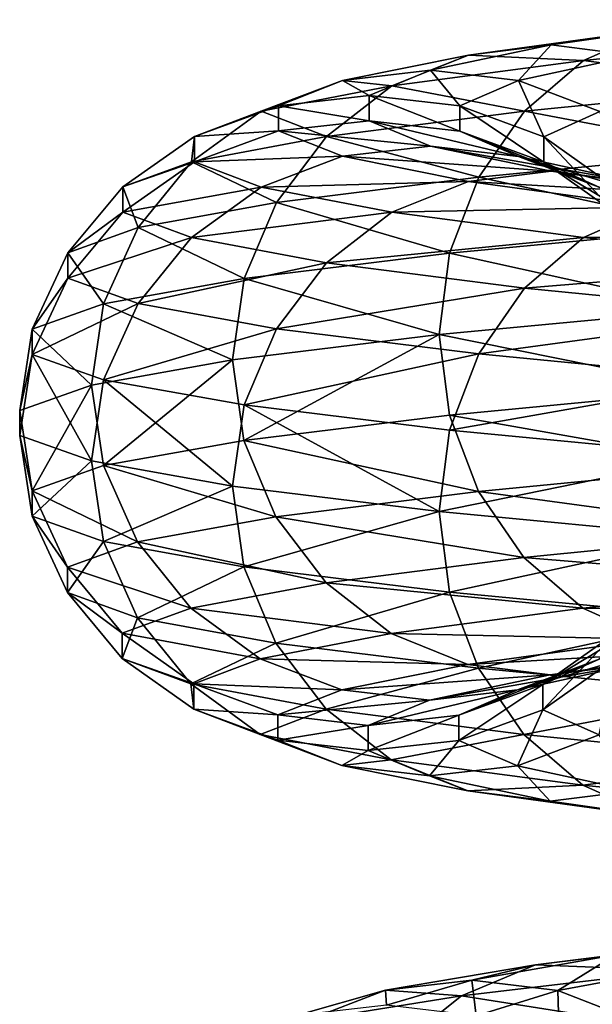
# Model space of a CAD drawing. Header units: metres. Extents: x -109 to 109, y -917 to 389.
# Tile 451 of 656: x -18.93 to -14.43, y -426.08 to -418.34. Entities that reach past the tile are written whole.
import ezdxf

# ---------------------------------------------------------------- set-up
doc = ezdxf.new("R2010")
doc.units = ezdxf.units.M
doc.layers.add('solid_24503124_XXX_01_SW0001', color=7, linetype='CONTINUOUS')

msp = doc.modelspace()

# ---------------------------------------------------------------- linework, layer by layer
at = {"layer": 'solid_24503124_XXX_01_SW0001'}
for points in [[(-13.369651, -418.344238, 9.228438), (-14.756895, -418.542664, 6.795216), (-13.957311, -418.424225, 9.634072)], [(-14.108495, -418.624268, 6.496643), (-14.756895, -418.542664, 6.795216), (-13.369651, -418.344238, 9.228438)], [(-13.957311, -418.424225, 9.634072), (-15.405531, -418.62265, 7.093898), (-14.502623, -418.665802, 10.010475)], [(-14.756895, -418.542664, 6.795216), (-15.405531, -418.62265, 7.093898), (-13.957311, -418.424225, 9.634072)], [(-13.957311, -418.424225, 9.634072), (-14.502623, -418.665802, 10.010475), (-12.56851, -418.467377, 12.353438)], [(-12.56851, -418.467377, 12.353438), (-14.502623, -418.665802, 10.010475), (-12.97056, -418.863861, 12.748609)], [(-14.756895, -418.542664, 6.795216), (-15.704, -418.741089, 4.159595), (-15.405531, -418.62265, 7.093898)], [(-15.013984, -418.822693, 3.976827), (-15.704, -418.741089, 4.159595), (-14.756895, -418.542664, 6.795216)], [(-14.108495, -418.624268, 6.496643), (-15.013984, -418.822693, 3.976827), (-14.756895, -418.542664, 6.795216)], [(-15.405531, -418.62265, 7.093898), (-16.394264, -418.821075, 4.342429), (-16.007425, -418.864227, 7.371057)], [(-15.704, -418.741089, 4.159595), (-16.394264, -418.821075, 4.342429), (-15.405531, -418.62265, 7.093898)], [(-15.405531, -418.62265, 7.093898), (-16.007425, -418.864227, 7.371057), (-14.502623, -418.665802, 10.010475)], [(-14.374208, -419.065887, 3.807367), (-15.013984, -418.822693, 3.976827), (-14.108495, -418.624268, 6.496643)], [(-14.502623, -418.665802, 10.010475), (-16.007425, -418.864227, 7.371057), (-14.966543, -419.062286, 10.330698)], [(-14.502623, -418.665802, 10.010475), (-14.966543, -419.062286, 10.330698), (-12.97056, -418.863861, 12.748609)], [(-15.704, -418.741089, 4.159595), (-16.185442, -418.939514, 1.400278), (-16.394264, -418.821075, 4.342429)], [(-15.474272, -419.021118, 1.338752), (-16.185442, -418.939514, 1.400278), (-15.704, -418.741089, 4.159595)], [(-15.013984, -418.822693, 3.976827), (-15.474272, -419.021118, 1.338752), (-15.704, -418.741089, 4.159595)], [(-16.394264, -418.821075, 4.342429), (-17.034788, -419.062653, 4.512087), (-16.007425, -418.864227, 7.371057)], [(-16.394264, -418.821075, 4.342429), (-16.896868, -419.019501, 1.461827), (-17.034788, -419.062653, 4.512087)], [(-16.007425, -418.864227, 7.371057), (-17.034788, -419.062653, 4.512087), (-16.519482, -419.260712, 7.606848)], [(-16.185442, -418.939514, 1.400278), (-16.896868, -419.019501, 1.461827), (-16.394264, -418.821075, 4.342429)], [(-16.007425, -418.864227, 7.371057), (-16.519482, -419.260712, 7.606848), (-14.966543, -419.062286, 10.330698)], [(-14.814883, -419.264313, 1.281705), (-15.474272, -419.021118, 1.338752), (-15.013984, -418.822693, 3.976827)], [(-14.374208, -419.065887, 3.807367), (-14.814883, -419.264313, 1.281705), (-15.013984, -418.822693, 3.976827)], [(-12.97056, -418.863861, 12.748609), (-14.966543, -419.062286, 10.330698), (-13.28053, -419.381622, 13.053274)], [(-16.185442, -418.939514, 1.400278), (-16.185442, -419.137939, -1.400278), (-16.896868, -419.019501, 1.461827)], [(-15.474272, -419.219543, -1.338752), (-16.185442, -419.137939, -1.400278), (-16.185442, -418.939514, 1.400278)], [(-15.474272, -419.021118, 1.338752), (-15.474272, -419.219543, -1.338752), (-16.185442, -418.939514, 1.400278)], [(-16.896868, -419.019501, 1.461827), (-17.55703, -419.261078, 1.518941), (-17.034788, -419.062653, 4.512087)], [(-16.896868, -419.019501, 1.461827), (-16.896868, -419.217926, -1.461827), (-17.55703, -419.261078, 1.518941)], [(-16.185442, -419.137939, -1.400278), (-16.896868, -419.217926, -1.461827), (-16.896868, -419.019501, 1.461827)], [(-14.814883, -419.462738, -1.281705), (-15.474272, -419.219543, -1.338752), (-15.474272, -419.021118, 1.338752)], [(-14.814883, -419.264313, 1.281705), (-14.814883, -419.462738, -1.281705), (-15.474272, -419.021118, 1.338752)], [(-17.034788, -419.062653, 4.512087), (-17.57971, -419.459137, 4.656424), (-16.519482, -419.260712, 7.606848)], [(-17.034788, -419.062653, 4.512087), (-17.55703, -419.261078, 1.518941), (-17.57971, -419.459137, 4.656424)], [(-14.966543, -419.062286, 10.330698), (-16.519482, -419.260712, 7.606848), (-15.324212, -419.580048, 10.57758)], [(-14.966543, -419.062286, 10.330698), (-15.324212, -419.580048, 10.57758), (-13.28053, -419.381622, 13.053274)], [(-14.254414, -419.662201, 1.233216), (-14.814883, -419.264313, 1.281705), (-14.374208, -419.065887, 3.807367)], [(-16.185442, -419.137939, -1.400278), (-15.704, -419.336395, -4.159595), (-16.896868, -419.217926, -1.461827)], [(-15.013984, -419.417999, -3.976827), (-15.704, -419.336395, -4.159595), (-16.185442, -419.137939, -1.400278)], [(-15.474272, -419.219543, -1.338752), (-15.013984, -419.417999, -3.976827), (-16.185442, -419.137939, -1.400278)], [(-17.55703, -419.261078, 1.518941), (-18.118656, -419.657562, 1.56753), (-17.57971, -419.459137, 4.656424)], [(-17.55703, -419.261078, 1.518941), (-17.55703, -419.459534, -1.518941), (-18.118656, -419.657562, 1.56753)], [(-16.519482, -419.260712, 7.606848), (-17.57971, -419.459137, 4.656424), (-16.914263, -419.778473, 7.788636)], [(-16.896868, -419.217926, -1.461827), (-17.55703, -419.459534, -1.518941), (-17.55703, -419.261078, 1.518941)], [(-16.896868, -419.217926, -1.461827), (-16.394264, -419.416382, -4.342429), (-17.55703, -419.459534, -1.518941)], [(-16.519482, -419.260712, 7.606848), (-16.914263, -419.778473, 7.788636), (-15.324212, -419.580048, 10.57758)], [(-15.704, -419.336395, -4.159595), (-16.394264, -419.416382, -4.342429), (-16.896868, -419.217926, -1.461827)], [(-14.374208, -419.661194, -3.807367), (-15.013984, -419.417999, -3.976827), (-15.474272, -419.219543, -1.338752)], [(-14.814883, -419.462738, -1.281705), (-14.374208, -419.661194, -3.807367), (-15.474272, -419.219543, -1.338752)], [(-15.704, -419.336395, -4.159595), (-14.756895, -419.534821, -6.795216), (-16.394264, -419.416382, -4.342429)], [(-14.108495, -419.616425, -6.496643), (-14.756895, -419.534821, -6.795216), (-15.704, -419.336395, -4.159595)], [(-15.013984, -419.417999, -3.976827), (-14.108495, -419.616425, -6.496643), (-15.704, -419.336395, -4.159595)], [(-14.254414, -419.860657, -1.233216), (-14.814883, -419.462738, -1.281705), (-14.814883, -419.264313, 1.281705)], [(-14.254414, -419.662201, 1.233216), (-14.254414, -419.860657, -1.233216), (-14.814883, -419.264313, 1.281705)], [(-13.28053, -419.381622, 13.053274), (-15.324212, -419.580048, 10.57758), (-13.479978, -419.980225, 13.249309)], [(-17.57971, -419.459137, 4.656424), (-18.118656, -419.657562, 1.56753), (-17.999828, -419.976898, 4.767702)], [(-17.55703, -419.459534, -1.518941), (-18.118656, -419.856018, -1.56753), (-18.118656, -419.657562, 1.56753)], [(-17.55703, -419.459534, -1.518941), (-17.034788, -419.657959, -4.512087), (-18.118656, -419.856018, -1.56753)], [(-17.57971, -419.459137, 4.656424), (-17.999828, -419.976898, 4.767702), (-16.914263, -419.778473, 7.788636)], [(-16.394264, -419.416382, -4.342429), (-17.034788, -419.657959, -4.512087), (-17.55703, -419.459534, -1.518941)], [(-16.394264, -419.416382, -4.342429), (-15.405531, -419.614807, -7.093898), (-17.034788, -419.657959, -4.512087)], [(-14.756895, -419.534821, -6.795216), (-15.405531, -419.614807, -7.093898), (-16.394264, -419.416382, -4.342429)], [(-13.507304, -419.859619, -6.219808), (-14.108495, -419.616425, -6.496643), (-15.013984, -419.417999, -3.976827)], [(-14.374208, -419.661194, -3.807367), (-13.507304, -419.859619, -6.219808), (-15.013984, -419.417999, -3.976827)], [(-13.830411, -420.059082, -3.663328), (-14.374208, -419.661194, -3.807367), (-14.814883, -419.462738, -1.281705)], [(-14.254414, -419.860657, -1.233216), (-13.830411, -420.059082, -3.663328), (-14.814883, -419.462738, -1.281705)], [(-14.756895, -419.534821, -6.795216), (-13.369651, -419.733246, -9.228438), (-15.405531, -419.614807, -7.093898)], [(-12.782204, -419.81485, -8.822951), (-13.369651, -419.733246, -9.228438), (-14.756895, -419.534821, -6.795216)], [(-14.108495, -419.616425, -6.496643), (-12.782204, -419.81485, -8.822951), (-14.756895, -419.534821, -6.795216)], [(-15.405531, -419.614807, -7.093898), (-16.007425, -419.856384, -7.371057), (-17.034788, -419.657959, -4.512087)], [(-15.324212, -419.580048, 10.57758), (-16.914263, -419.778473, 7.788636), (-15.554352, -420.17865, 10.736434)], [(-15.405531, -419.614807, -7.093898), (-13.957311, -419.813232, -9.634072), (-16.007425, -419.856384, -7.371057)], [(-15.324212, -419.580048, 10.57758), (-15.554352, -420.17865, 10.736434), (-13.479978, -419.980225, 13.249309)], [(-13.369651, -419.733246, -9.228438), (-13.957311, -419.813232, -9.634072), (-15.405531, -419.614807, -7.093898)], [(-18.118656, -419.657562, 1.56753), (-18.551655, -420.175323, 1.60499), (-17.999828, -419.976898, 4.767702)], [(-18.118656, -419.657562, 1.56753), (-18.118656, -419.856018, -1.56753), (-18.551655, -420.175323, 1.60499)], [(-17.034788, -419.657959, -4.512087), (-17.57971, -420.054443, -4.656424), (-18.118656, -419.856018, -1.56753)], [(-17.034788, -419.657959, -4.512087), (-16.007425, -419.856384, -7.371057), (-17.57971, -420.054443, -4.656424)], [(-16.914263, -419.778473, 7.788636), (-17.999828, -419.976898, 4.767702), (-17.168282, -420.377075, 7.905605)], [(-16.914263, -419.778473, 7.788636), (-17.168282, -420.377075, 7.905605), (-15.554352, -420.17865, 10.736434)], [(-18.118656, -419.856018, -1.56753), (-18.551655, -420.373779, -1.60499), (-18.551655, -420.175323, 1.60499)], [(-18.118656, -419.856018, -1.56753), (-17.57971, -420.054443, -4.656424), (-18.551655, -420.373779, -1.60499)], [(-16.007425, -419.856384, -7.371057), (-16.519482, -420.252869, -7.606848), (-17.57971, -420.054443, -4.656424)], [(-16.007425, -419.856384, -7.371057), (-14.502623, -420.05481, -10.010475), (-16.519482, -420.252869, -7.606848)], [(-13.957311, -419.813232, -9.634072), (-14.502623, -420.05481, -10.010475), (-16.007425, -419.856384, -7.371057)], [(-13.957311, -419.813232, -9.634072), (-12.095922, -420.011658, -11.888938), (-14.502623, -420.05481, -10.010475)], [(-17.999828, -419.976898, 4.767702), (-18.551655, -420.175323, 1.60499), (-18.270149, -420.5755, 4.839303)], [(-17.999828, -419.976898, 4.767702), (-18.270149, -420.5755, 4.839303), (-17.168282, -420.377075, 7.905605)], [(-13.479978, -419.980225, 13.249309), (-15.554352, -420.17865, 10.736434), (-13.550287, -420.61853, 13.31876)], [(-12.095922, -420.011658, -11.888938), (-12.56851, -420.253235, -12.353438), (-14.502623, -420.05481, -10.010475)], [(-17.57971, -420.054443, -4.656424), (-17.999828, -420.572205, -4.767702), (-18.551655, -420.373779, -1.60499)], [(-17.57971, -420.054443, -4.656424), (-16.519482, -420.252869, -7.606848), (-17.999828, -420.572205, -4.767702)], [(-14.502623, -420.05481, -10.010475), (-14.966543, -420.451294, -10.330698), (-16.519482, -420.252869, -7.606848)], [(-14.502623, -420.05481, -10.010475), (-12.56851, -420.253235, -12.353438), (-14.966543, -420.451294, -10.330698)], [(-18.551655, -420.175323, 1.60499), (-18.830263, -420.773926, 1.629094), (-18.270149, -420.5755, 4.839303)], [(-18.551655, -420.175323, 1.60499), (-18.551655, -420.373779, -1.60499), (-18.830263, -420.773926, 1.629094)], [(-15.554352, -420.17865, 10.736434), (-17.168282, -420.377075, 7.905605), (-15.637099, -420.817139, 10.790515)], [(-15.554352, -420.17865, 10.736434), (-15.637099, -420.817139, 10.790515), (-13.550287, -420.61853, 13.31876)], [(-16.519482, -420.252869, -7.606848), (-16.914263, -420.77063, -7.788636), (-17.999828, -420.572205, -4.767702)], [(-16.519482, -420.252869, -7.606848), (-14.966543, -420.451294, -10.330698), (-16.914263, -420.77063, -7.788636)], [(-12.56851, -420.253235, -12.353438), (-12.97056, -420.649719, -12.748609), (-14.966543, -420.451294, -10.330698)], [(-18.551655, -420.373779, -1.60499), (-18.830263, -420.972382, -1.629094), (-18.830263, -420.773926, 1.629094)], [(-18.551655, -420.373779, -1.60499), (-17.999828, -420.572205, -4.767702), (-18.830263, -420.972382, -1.629094)], [(-17.168282, -420.377075, 7.905605), (-18.270149, -420.5755, 4.839303), (-17.259705, -421.015656, 7.943351)], [(-17.168282, -420.377075, 7.905605), (-17.259705, -421.015656, 7.943351), (-15.637099, -420.817139, 10.790515)], [(-14.966543, -420.451294, -10.330698), (-15.324212, -420.969055, -10.57758), (-16.914263, -420.77063, -7.788636)], [(-14.966543, -420.451294, -10.330698), (-12.97056, -420.649719, -12.748609), (-15.324212, -420.969055, -10.57758)], [(-17.999828, -420.572205, -4.767702), (-18.270149, -421.170807, -4.839303), (-18.830263, -420.972382, -1.629094)], [(-18.270149, -420.5755, 4.839303), (-18.830263, -420.773926, 1.629094), (-18.36595, -421.213928, 4.863583)], [(-18.270149, -420.5755, 4.839303), (-18.36595, -421.213928, 4.863583), (-17.259705, -421.015656, 7.943351)], [(-17.999828, -420.572205, -4.767702), (-16.914263, -420.77063, -7.788636), (-18.270149, -421.170807, -4.839303)], [(-13.550287, -420.61853, 13.31876), (-15.637099, -420.817139, 10.790515), (-13.48135, -421.250671, 13.250658)], [(-12.97056, -420.649719, -12.748609), (-13.28053, -421.16748, -13.053274), (-15.324212, -420.969055, -10.57758)], [(-18.830263, -420.773926, 1.629094), (-18.929295, -421.412689, 1.630991), (-18.36595, -421.213928, 4.863583)], [(-18.830263, -420.773926, 1.629094), (-18.830263, -420.972382, -1.629094), (-18.929295, -421.412689, 1.630991)], [(-16.914263, -420.77063, -7.788636), (-17.168282, -421.369232, -7.905605), (-18.270149, -421.170807, -4.839303)], [(-16.914263, -420.77063, -7.788636), (-15.324212, -420.969055, -10.57758), (-17.168282, -421.369232, -7.905605)], [(-15.637099, -420.817139, 10.790515), (-17.259705, -421.015656, 7.943351), (-17.170031, -421.647522, 7.90641)], [(-15.637099, -420.817139, 10.790515), (-17.170031, -421.647522, 7.90641), (-15.555935, -421.449097, 10.737528)], [(-15.637099, -420.817139, 10.790515), (-15.555935, -421.449097, 10.737528), (-13.48135, -421.250671, 13.250658)], [(-18.830263, -420.972382, -1.629094), (-18.36595, -421.809082, -4.863583), (-18.929295, -421.610321, -1.630991)], [(-18.830263, -420.972382, -1.629094), (-18.929295, -421.610321, -1.630991), (-18.929295, -421.412689, 1.630991)], [(-18.830263, -420.972382, -1.629094), (-18.270149, -421.170807, -4.839303), (-18.36595, -421.809082, -4.863583)], [(-17.259705, -421.015656, 7.943351), (-18.36595, -421.213928, 4.863583), (-18.272011, -421.845947, 4.839797)], [(-17.259705, -421.015656, 7.943351), (-18.272011, -421.845947, 4.839797), (-17.170031, -421.647522, 7.90641)], [(-15.324212, -420.969055, -10.57758), (-15.554352, -421.567657, -10.736434), (-17.168282, -421.369232, -7.905605)], [(-15.324212, -420.969055, -10.57758), (-13.28053, -421.16748, -13.053274), (-15.554352, -421.567657, -10.736434)], [(-18.270149, -421.170807, -4.839303), (-17.259705, -422.007355, -7.943351), (-18.36595, -421.809082, -4.863583)], [(-18.270149, -421.170807, -4.839303), (-17.168282, -421.369232, -7.905605), (-17.259705, -422.007355, -7.943351)], [(-13.28053, -421.16748, -13.053274), (-13.479978, -421.766083, -13.249309), (-15.554352, -421.567657, -10.736434)], [(-18.36595, -421.213928, 4.863583), (-18.929295, -421.412689, 1.630991), (-18.83218, -422.044373, 1.62926)], [(-18.36595, -421.213928, 4.863583), (-18.83218, -422.044373, 1.62926), (-18.272011, -421.845947, 4.839797)], [(-13.48135, -421.250671, 13.250658), (-15.555935, -421.449097, 10.737528), (-13.2831, -421.849854, 13.0558)], [(-18.929295, -421.412689, 1.630991), (-18.929295, -421.610321, -1.630991), (-18.83218, -422.044373, 1.62926)], [(-17.168282, -421.369232, -7.905605), (-15.637099, -422.205872, -10.790515), (-17.259705, -422.007355, -7.943351)], [(-17.168282, -421.369232, -7.905605), (-15.554352, -421.567657, -10.736434), (-15.637099, -422.205872, -10.790515)], [(-15.555935, -421.449097, 10.737528), (-17.170031, -421.647522, 7.90641), (-15.327178, -422.048279, 10.579627)], [(-15.555935, -421.449097, 10.737528), (-15.327178, -422.048279, 10.579627), (-13.2831, -421.849854, 13.0558)], [(-15.554352, -421.567657, -10.736434), (-13.479978, -421.766083, -13.249309), (-15.637099, -422.205872, -10.790515)], [(-18.929295, -421.610321, -1.630991), (-18.83218, -422.242828, -1.62926), (-18.83218, -422.044373, 1.62926)], [(-18.929295, -421.610321, -1.630991), (-18.36595, -421.809082, -4.863583), (-18.83218, -422.242828, -1.62926)], [(-17.170031, -421.647522, 7.90641), (-18.272011, -421.845947, 4.839797), (-16.917536, -422.246735, 7.790143)], [(-17.170031, -421.647522, 7.90641), (-16.917536, -422.246735, 7.790143), (-15.327178, -422.048279, 10.579627)], [(-18.36595, -421.809082, -4.863583), (-18.272011, -422.441254, -4.839797), (-18.83218, -422.242828, -1.62926)], [(-18.36595, -421.809082, -4.863583), (-17.259705, -422.007355, -7.943351), (-18.272011, -422.441254, -4.839797)], [(-13.479978, -421.766083, -13.249309), (-13.550287, -422.404449, -13.31876), (-15.637099, -422.205872, -10.790515)], [(-18.272011, -421.845947, 4.839797), (-18.83218, -422.044373, 1.62926), (-18.003311, -422.44516, 4.768625)], [(-18.272011, -421.845947, 4.839797), (-18.003311, -422.44516, 4.768625), (-16.917536, -422.246735, 7.790143)], [(-13.2831, -421.849854, 13.0558), (-15.327178, -422.048279, 10.579627), (-12.974143, -422.368622, 12.752131)], [(-18.83218, -422.044373, 1.62926), (-18.555244, -422.643585, 1.605301), (-18.003311, -422.44516, 4.768625)], [(-18.83218, -422.044373, 1.62926), (-18.83218, -422.242828, -1.62926), (-18.555244, -422.643585, 1.605301)], [(-17.259705, -422.007355, -7.943351), (-17.170031, -422.639679, -7.90641), (-18.272011, -422.441254, -4.839797)], [(-17.259705, -422.007355, -7.943351), (-15.637099, -422.205872, -10.790515), (-17.170031, -422.639679, -7.90641)], [(-15.327178, -422.048279, 10.579627), (-16.917536, -422.246735, 7.790143), (-14.970676, -422.567047, 10.333551)], [(-15.327178, -422.048279, 10.579627), (-14.970676, -422.567047, 10.333551), (-12.974143, -422.368622, 12.752131)], [(-18.83218, -422.242828, -1.62926), (-18.555244, -422.84201, -1.605301), (-18.555244, -422.643585, 1.605301)], [(-18.83218, -422.242828, -1.62926), (-18.272011, -422.441254, -4.839797), (-18.555244, -422.84201, -1.605301)], [(-16.917536, -422.246735, 7.790143), (-18.003311, -422.44516, 4.768625), (-16.524044, -422.765503, 7.608949)], [(-15.637099, -422.205872, -10.790515), (-15.555935, -422.838104, -10.737528), (-17.170031, -422.639679, -7.90641)], [(-16.917536, -422.246735, 7.790143), (-16.524044, -422.765503, 7.608949), (-14.970676, -422.567047, 10.333551)], [(-15.637099, -422.205872, -10.790515), (-13.550287, -422.404449, -13.31876), (-15.555935, -422.838104, -10.737528)], [(-13.550287, -422.404449, -13.31876), (-13.48135, -423.03653, -13.250658), (-15.555935, -422.838104, -10.737528)], [(-12.974143, -422.368622, 12.752131), (-14.970676, -422.567047, 10.333551), (-12.572922, -422.766541, 12.357775)], [(-18.272011, -422.441254, -4.839797), (-18.003311, -423.040436, -4.768625), (-18.555244, -422.84201, -1.605301)], [(-18.003311, -422.44516, 4.768625), (-18.555244, -422.643585, 1.605301), (-17.584566, -422.963928, 4.65771)], [(-18.272011, -422.441254, -4.839797), (-17.170031, -422.639679, -7.90641), (-18.003311, -423.040436, -4.768625)], [(-18.003311, -422.44516, 4.768625), (-17.584566, -422.963928, 4.65771), (-16.524044, -422.765503, 7.608949)], [(-14.970676, -422.567047, 10.333551), (-16.524044, -422.765503, 7.608949), (-14.507713, -422.964966, 10.013989)], [(-14.970676, -422.567047, 10.333551), (-14.507713, -422.964966, 10.013989), (-12.572922, -422.766541, 12.357775)], [(-18.555244, -422.643585, 1.605301), (-18.123661, -423.162354, 1.567963), (-17.584566, -422.963928, 4.65771)], [(-18.555244, -422.643585, 1.605301), (-18.555244, -422.84201, -1.605301), (-18.123661, -423.162354, 1.567963)], [(-17.170031, -422.639679, -7.90641), (-16.917536, -423.238892, -7.790143), (-18.003311, -423.040436, -4.768625)], [(-17.170031, -422.639679, -7.90641), (-15.555935, -422.838104, -10.737528), (-16.917536, -423.238892, -7.790143)], [(-16.524044, -422.765503, 7.608949), (-17.584566, -422.963928, 4.65771), (-16.013044, -423.163391, 7.373644)], [(-16.524044, -422.765503, 7.608949), (-16.013044, -423.163391, 7.373644), (-14.507713, -422.964966, 10.013989)], [(-12.572922, -422.766541, 12.357775), (-14.507713, -422.964966, 10.013989), (-12.100886, -423.009735, 11.893817)], [(-18.555244, -422.84201, -1.605301), (-18.123661, -423.360779, -1.567963), (-18.123661, -423.162354, 1.567963)], [(-18.555244, -422.84201, -1.605301), (-18.003311, -423.040436, -4.768625), (-18.123661, -423.360779, -1.567963)], [(-15.555935, -422.838104, -10.737528), (-15.327178, -423.437317, -10.579627), (-16.917536, -423.238892, -7.790143)], [(-15.555935, -422.838104, -10.737528), (-13.48135, -423.03653, -13.250658), (-15.327178, -423.437317, -10.579627)], [(-17.584566, -422.963928, 4.65771), (-18.123661, -423.162354, 1.567963), (-17.040768, -423.361816, 4.513671)], [(-17.584566, -422.963928, 4.65771), (-17.040768, -423.361816, 4.513671), (-16.013044, -423.163391, 7.373644)], [(-14.507713, -422.964966, 10.013989), (-16.013044, -423.163391, 7.373644), (-13.963038, -423.20816, 9.638026)], [(-14.821045, -423.563477, 1.282238), (-14.259418, -423.166992, 1.233649), (-13.835267, -422.968567, 3.664615)], [(-14.380188, -423.365051, 3.80895), (-14.821045, -423.563477, 1.282238), (-13.835267, -422.968567, 3.664615)], [(-14.507713, -422.964966, 10.013989), (-13.963038, -423.20816, 9.638026), (-12.100886, -423.009735, 11.893817)], [(-18.003311, -423.040436, -4.768625), (-17.584566, -423.559204, -4.65771), (-18.123661, -423.360779, -1.567963)], [(-18.003311, -423.040436, -4.768625), (-16.917536, -423.238892, -7.790143), (-17.584566, -423.559204, -4.65771)], [(-13.48135, -423.03653, -13.250658), (-13.2831, -423.635742, -13.0558), (-15.327178, -423.437317, -10.579627)], [(-18.123661, -423.162354, 1.567963), (-17.56319, -423.560242, 1.519474), (-17.040768, -423.361816, 4.513671)], [(-18.123661, -423.162354, 1.567963), (-18.123661, -423.360779, -1.567963), (-17.56319, -423.560242, 1.519474)], [(-16.013044, -423.163391, 7.373644), (-17.040768, -423.361816, 4.513671), (-15.411853, -423.406586, 7.096809)], [(-16.013044, -423.163391, 7.373644), (-15.411853, -423.406586, 7.096809), (-13.963038, -423.20816, 9.638026)], [(-15.020712, -423.606628, 3.978609), (-14.380188, -423.365051, 3.80895), (-13.512922, -423.166626, 6.222395)], [(-14.114817, -423.408203, 6.499554), (-15.020712, -423.606628, 3.978609), (-13.512922, -423.166626, 6.222395)], [(-14.821045, -423.761902, -1.282238), (-14.259418, -423.365417, -1.233649), (-14.259418, -423.166992, 1.233649)], [(-14.821045, -423.563477, 1.282238), (-14.821045, -423.761902, -1.282238), (-14.259418, -423.166992, 1.233649)], [(-16.917536, -423.238892, -7.790143), (-16.524044, -423.75766, -7.608949), (-17.584566, -423.559204, -4.65771)], [(-16.917536, -423.238892, -7.790143), (-15.327178, -423.437317, -10.579627), (-16.524044, -423.75766, -7.608949)], [(-13.963038, -423.20816, 9.638026), (-15.411853, -423.406586, 7.096809), (-13.375591, -423.289764, 9.232539)], [(-14.763453, -423.48819, 6.798235), (-14.114817, -423.408203, 6.499554), (-12.787932, -423.209778, 8.826905)], [(-13.375591, -423.289764, 9.232539), (-14.763453, -423.48819, 6.798235), (-12.787932, -423.209778, 8.826905)], [(-15.411853, -423.406586, 7.096809), (-14.763453, -423.48819, 6.798235), (-13.375591, -423.289764, 9.232539)], [(-18.123661, -423.360779, -1.567963), (-17.56319, -423.758698, -1.519474), (-17.56319, -423.560242, 1.519474)], [(-18.123661, -423.360779, -1.567963), (-17.584566, -423.559204, -4.65771), (-17.56319, -423.758698, -1.519474)], [(-17.040768, -423.361816, 4.513671), (-17.56319, -423.560242, 1.519474), (-16.400993, -423.605011, 4.344211)], [(-17.040768, -423.361816, 4.513671), (-16.400993, -423.605011, 4.344211), (-15.411853, -423.406586, 7.096809)], [(-15.411853, -423.406586, 7.096809), (-16.400993, -423.605011, 4.344211), (-14.763453, -423.48819, 6.798235)], [(-15.710977, -423.686615, 4.161443), (-15.020712, -423.606628, 3.978609), (-14.114817, -423.408203, 6.499554)], [(-14.763453, -423.48819, 6.798235), (-15.710977, -423.686615, 4.161443), (-14.114817, -423.408203, 6.499554)], [(-15.481206, -423.805054, 1.339352), (-14.821045, -423.563477, 1.282238), (-14.380188, -423.365051, 3.80895)], [(-15.020712, -423.606628, 3.978609), (-15.481206, -423.805054, 1.339352), (-14.380188, -423.365051, 3.80895)], [(-14.821045, -423.761902, -1.282238), (-14.380188, -423.960358, -3.80895), (-14.259418, -423.365417, -1.233649)], [(-15.327178, -423.437317, -10.579627), (-14.970676, -423.956085, -10.333551), (-16.524044, -423.75766, -7.608949)], [(-16.400993, -423.605011, 4.344211), (-15.710977, -423.686615, 4.161443), (-14.763453, -423.48819, 6.798235)], [(-15.327178, -423.437317, -10.579627), (-13.2831, -423.635742, -13.0558), (-14.970676, -423.956085, -10.333551)], [(-17.584566, -423.559204, -4.65771), (-17.040768, -423.957123, -4.513671), (-17.56319, -423.758698, -1.519474)], [(-17.584566, -423.559204, -4.65771), (-16.524044, -423.75766, -7.608949), (-17.040768, -423.957123, -4.513671)], [(-17.56319, -423.560242, 1.519474), (-16.903803, -423.803436, 1.462427), (-16.400993, -423.605011, 4.344211)], [(-17.56319, -423.560242, 1.519474), (-17.56319, -423.758698, -1.519474), (-16.903803, -423.803436, 1.462427)], [(-15.481206, -424.003479, -1.339352), (-14.821045, -423.761902, -1.282238), (-14.821045, -423.563477, 1.282238)], [(-15.481206, -423.805054, 1.339352), (-15.481206, -424.003479, -1.339352), (-14.821045, -423.563477, 1.282238)], [(-16.400993, -423.605011, 4.344211), (-16.903803, -423.803436, 1.462427), (-15.710977, -423.686615, 4.161443)], [(-16.192633, -423.88504, 1.4009), (-15.481206, -423.805054, 1.339352), (-15.020712, -423.606628, 3.978609)], [(-15.710977, -423.686615, 4.161443), (-16.192633, -423.88504, 1.4009), (-15.020712, -423.606628, 3.978609)], [(-13.2831, -423.635742, -13.0558), (-12.974143, -424.15451, -12.752131), (-14.970676, -423.956085, -10.333551)], [(-16.903803, -423.803436, 1.462427), (-16.192633, -423.88504, 1.4009), (-15.710977, -423.686615, 4.161443)], [(-17.56319, -423.758698, -1.519474), (-16.903803, -424.001892, -1.462427), (-16.903803, -423.803436, 1.462427)], [(-17.56319, -423.758698, -1.519474), (-17.040768, -423.957123, -4.513671), (-16.903803, -424.001892, -1.462427)], [(-16.524044, -423.75766, -7.608949), (-16.013044, -424.155548, -7.373644), (-17.040768, -423.957123, -4.513671)], [(-16.903803, -423.803436, 1.462427), (-16.903803, -424.001892, -1.462427), (-16.192633, -423.88504, 1.4009)], [(-16.524044, -423.75766, -7.608949), (-14.970676, -423.956085, -10.333551), (-16.013044, -424.155548, -7.373644)], [(-16.192633, -424.083466, -1.4009), (-15.481206, -424.003479, -1.339352), (-15.481206, -423.805054, 1.339352)], [(-16.192633, -423.88504, 1.4009), (-16.192633, -424.083466, -1.4009), (-15.481206, -423.805054, 1.339352)], [(-15.481206, -424.003479, -1.339352), (-15.020712, -424.201935, -3.978609), (-14.821045, -423.761902, -1.282238)], [(-15.020712, -424.201935, -3.978609), (-14.380188, -423.960358, -3.80895), (-14.821045, -423.761902, -1.282238)], [(-16.903803, -424.001892, -1.462427), (-16.192633, -424.083466, -1.4009), (-16.192633, -423.88504, 1.4009)], [(-17.040768, -423.957123, -4.513671), (-16.400993, -424.200317, -4.344211), (-16.903803, -424.001892, -1.462427)], [(-17.040768, -423.957123, -4.513671), (-16.013044, -424.155548, -7.373644), (-16.400993, -424.200317, -4.344211)], [(-14.970676, -423.956085, -10.333551), (-14.507713, -424.353973, -10.013989), (-16.013044, -424.155548, -7.373644)], [(-15.020712, -424.201935, -3.978609), (-14.114817, -424.40036, -6.499554), (-14.380188, -423.960358, -3.80895)], [(-14.970676, -423.956085, -10.333551), (-12.974143, -424.15451, -12.752131), (-14.507713, -424.353973, -10.013989)], [(-16.903803, -424.001892, -1.462427), (-16.400993, -424.200317, -4.344211), (-16.192633, -424.083466, -1.4009)], [(-16.192633, -424.083466, -1.4009), (-15.710977, -424.281921, -4.161443), (-15.481206, -424.003479, -1.339352)], [(-15.710977, -424.281921, -4.161443), (-15.020712, -424.201935, -3.978609), (-15.481206, -424.003479, -1.339352)], [(-16.400993, -424.200317, -4.344211), (-15.710977, -424.281921, -4.161443), (-16.192633, -424.083466, -1.4009)], [(-16.013044, -424.155548, -7.373644), (-15.411853, -424.398743, -7.096809), (-16.400993, -424.200317, -4.344211)], [(-16.400993, -424.200317, -4.344211), (-15.411853, -424.398743, -7.096809), (-15.710977, -424.281921, -4.161443)], [(-16.013044, -424.155548, -7.373644), (-14.507713, -424.353973, -10.013989), (-15.411853, -424.398743, -7.096809)], [(-15.710977, -424.281921, -4.161443), (-14.763453, -424.480347, -6.798235), (-15.020712, -424.201935, -3.978609)], [(-14.763453, -424.480347, -6.798235), (-14.114817, -424.40036, -6.499554), (-15.020712, -424.201935, -3.978609)], [(-12.974143, -424.15451, -12.752131), (-12.572922, -424.552399, -12.357775), (-14.507713, -424.353973, -10.013989)], [(-15.411853, -424.398743, -7.096809), (-14.763453, -424.480347, -6.798235), (-15.710977, -424.281921, -4.161443)], [(-14.507713, -424.353973, -10.013989), (-13.963038, -424.597168, -9.638026), (-15.411853, -424.398743, -7.096809)], [(-14.507713, -424.353973, -10.013989), (-12.572922, -424.552399, -12.357775), (-13.963038, -424.597168, -9.638026)], [(-15.411853, -424.398743, -7.096809), (-13.963038, -424.597168, -9.638026), (-14.763453, -424.480347, -6.798235)], [(-14.763453, -424.480347, -6.798235), (-13.375591, -424.678772, -9.232539), (-14.114817, -424.40036, -6.499554)], [(-13.963038, -424.597168, -9.638026), (-13.375591, -424.678772, -9.232539), (-14.763453, -424.480347, -6.798235)], [(-13.259604, -425.567749, 10.574343), (-14.878944, -425.766174, 8.139533), (-13.777657, -425.809326, 10.987483)], [(-14.252481, -425.686188, 7.796826), (-14.878944, -425.766174, 8.139533), (-13.259604, -425.567749, 10.574343)], [(-14.252481, -425.686188, 7.796826), (-15.380102, -425.884613, 5.233299), (-14.878944, -425.766174, 8.139533)], [(-14.704319, -425.966217, 5.003354), (-15.380102, -425.884613, 5.233299), (-14.252481, -425.686188, 7.796826)], [(-13.626243, -425.767792, 7.454242), (-14.704319, -425.966217, 5.003354), (-14.252481, -425.686188, 7.796826)], [(-14.878944, -425.766174, 8.139533), (-16.056131, -425.9646, 5.463327), (-15.460265, -426.007751, 8.457544)], [(-15.380102, -425.884613, 5.233299), (-16.056131, -425.9646, 5.463327), (-14.878944, -425.766174, 8.139533)], [(-14.878944, -425.766174, 8.139533), (-15.460265, -426.007751, 8.457544), (-13.777657, -425.809326, 10.987483)], [(-13.777657, -425.809326, 10.987483), (-15.460265, -426.007751, 8.457544), (-14.218386, -426.205811, 11.338958)], [(-14.077739, -426.209412, 4.790151), (-14.704319, -425.966217, 5.003354), (-13.626243, -425.767792, 7.454242)], [(-15.380102, -425.884613, 5.233299), (-16.049801, -426.083038, 2.513572), (-16.056131, -425.9646, 5.463327)], [(-15.344592, -426.164642, 2.403129), (-16.049801, -426.083038, 2.513572), (-15.380102, -425.884613, 5.233299)], [(-14.704319, -425.966217, 5.003354), (-15.344592, -426.164642, 2.403129), (-15.380102, -425.884613, 5.233299)], [(-16.056131, -425.9646, 5.463327), (-16.755266, -426.163025, 2.624056), (-16.683445, -426.206177, 5.67678)], [(-16.049801, -426.083038, 2.513572), (-16.755266, -426.163025, 2.624056), (-16.056131, -425.9646, 5.463327)], [(-16.056131, -425.9646, 5.463327), (-16.683445, -426.206177, 5.67678), (-15.460265, -426.007751, 8.457544)], [(-14.690729, -426.407837, 2.300727), (-15.344592, -426.164642, 2.403129), (-14.704319, -425.966217, 5.003354)], [(-14.077739, -426.209412, 4.790151), (-14.690729, -426.407837, 2.300727), (-14.704319, -425.966217, 5.003354)], [(-15.460265, -426.007751, 8.457544), (-16.683445, -426.206177, 5.67678), (-15.954819, -426.404236, 8.72809)], [(-15.460265, -426.007751, 8.457544), (-15.954819, -426.404236, 8.72809), (-14.218386, -426.205811, 11.338958)]]:
    msp.add_3dface(points, dxfattribs=at)

doc.saveas('drawing.dxf')
